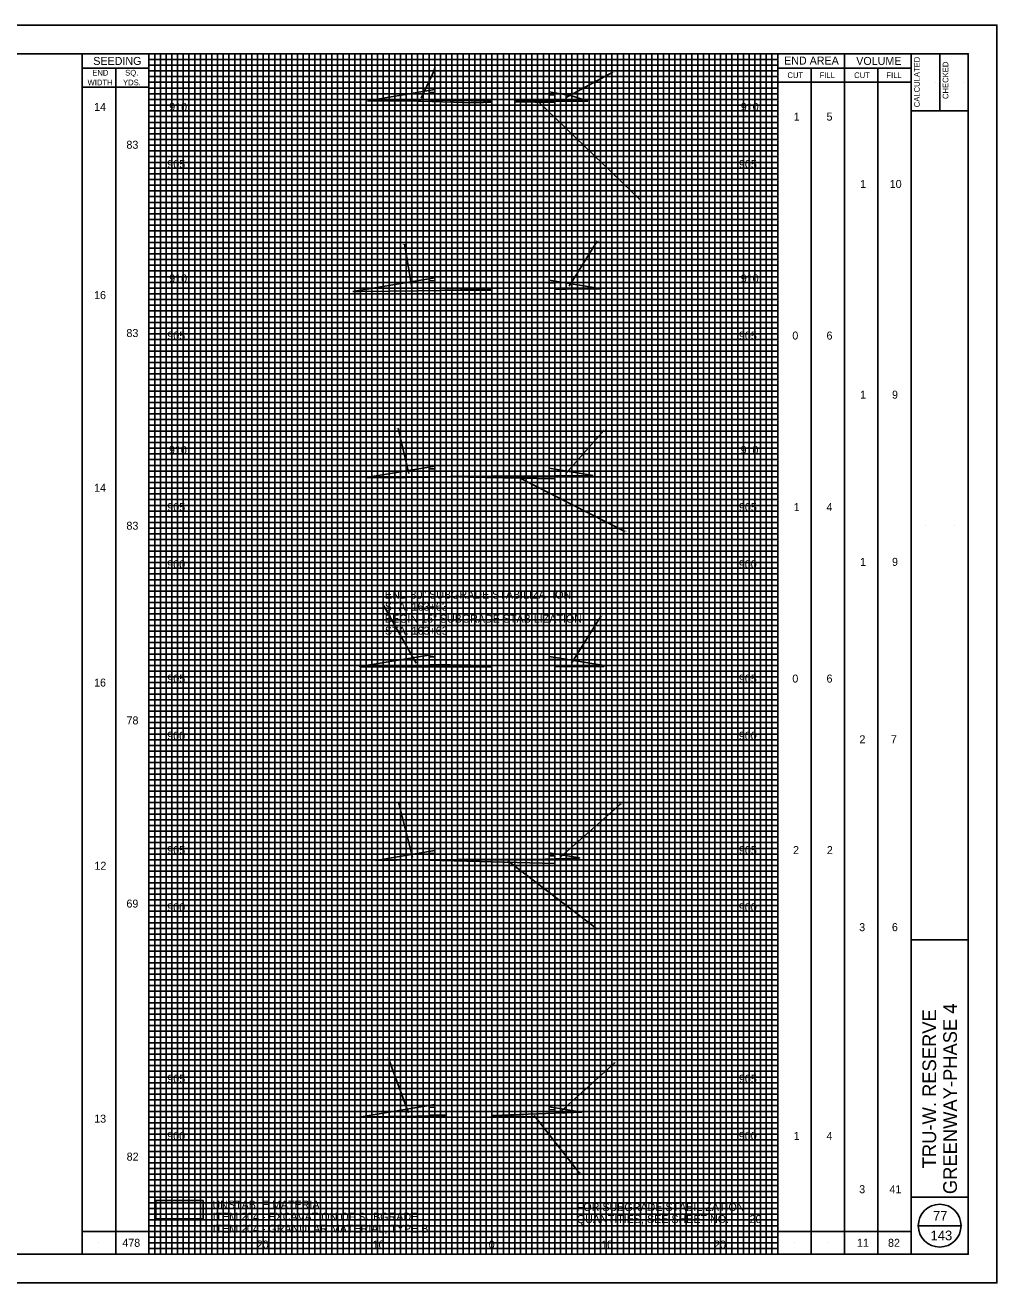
# Model space of a CAD drawing. Extents: x -73 to 160, y -2 to 1877.
# Drawn here: x 75 to 160, y 342.5 to 452.5 of the extents above; entities that cross this region are included whole.
import ezdxf

# ---------------------------------------------------------------- set-up
doc = ezdxf.new("R2010")
doc.units = 0
for name, color, linetype in [('DR_P_Flood_Boundary', 7, 'Continuous'), ('GK_Cells', 7, 'Continuous'), ('PV_P_EOP', 7, 'Continuous'), ('RD_X_Fence', 7, 'Continuous'), ('TX_X_5', 7, 'Continuous'), ('UT_P_Water_Cells', 7, 'Continuous'), ('XS_P_Pavt_Layers', 7, 'Continuous'), ('XS_P_Pavt_Surface', 7, 'Continuous'), ('XS_P_Special_Benching', 7, 'Continuous'), ('XS_X_Ground_Line', 7, 'Continuous')]:
    doc.layers.add(name, color=color, linetype=linetype)

msp = doc.modelspace()

# ---------------------------------------------------------------- linework, layer by layer
at = {"layer": 'DR_P_Flood_Boundary'}
for p, q in [((90.83, 345), (90.83, 450)), ((95.83, 345), (95.83, 450)), ((100.83, 345), (100.83, 450)), ((105.83, 345), (105.83, 450)), ((110.83, 345), (110.83, 450)), ((115.83, 345), (115.83, 450)), ((120.83, 345), (120.83, 450)), ((125.83, 345), (125.83, 450)), ((130.83, 345), (130.83, 450)), ((135.83, 345), (135.83, 450)), ((85.83, 445), (140.83, 445)), ((85.83, 440), (140.83, 440)), ((85.83, 435), (140.83, 435)), ((85.83, 430), (140.83, 430)), ((85.83, 425), (140.83, 425)), ((85.83, 420), (140.83, 420)), ((85.83, 415), (140.83, 415)), ((85.83, 410), (140.83, 410)), ((85.83, 405), (140.83, 405)), ((85.83, 400), (140.83, 400)), ((85.83, 395), (140.83, 395)), ((85.83, 390), (140.83, 390)), ((85.83, 385), (140.83, 385)), ((85.83, 380), (140.83, 380)), ((85.83, 375), (140.83, 375)), ((85.83, 370), (140.83, 370)), ((85.83, 365), (140.83, 365)), ((85.83, 360), (140.83, 360)), ((85.83, 355), (140.83, 355)), ((85.83, 350), (140.83, 350))]:
    msp.add_line(p, q, dxfattribs=at)
at = {"layer": 'GK_Cells'}
for p, q in [((152.5, 345), (152.5, 450)), ((155, 450), (155, 445)), ((152.5, 445), (157.5, 445)), ((152.5, 372.5), (157.5, 372.5)), ((152.5, 350), (157.5, 350))]:
    msp.add_line(p, q, dxfattribs=at)
msp.add_lwpolyline([(0, 450), (157.5, 450), (157.5, 345), (0, 345)], close=True, dxfattribs=at)
at = {"layer": 'PV_P_EOP'}
msp.add_lwpolyline([(86.42, 349.7), (90.56, 349.7), (90.56, 348.09), (86.42, 348.09)], close=True, dxfattribs=at)
msp.add_lwpolyline([(86.42, 348.09), (90.56, 348.09), (90.56, 349.7), (86.42, 349.7), (86.42, 348.09)], dxfattribs=at)
at = {"layer": 'RD_X_Fence'}
for p, q in [((109.63, 446.1), (110.84, 448.65)), ((122.26, 446.15), (126.4, 448.4)), ((110.83, 446.86), (104.96, 445.88)), ((110.33, 445.95), (110.33, 446.62)), ((110.33, 446.62), (110.83, 446.61)), ((122.83, 446.33), (120.83, 446.66)), ((104.96, 445.88), (109.33, 445.85)), ((115.83, 445.84), (110.33, 445.95)), ((114.37, 445.7), (115.83, 445.76)), ((121.33, 445.86), (117.89, 445.85)), ((117.89, 445.8), (121.33, 445.73)), ((119.87, 445.81), (128.81, 437.21)), ((120.83, 446.41), (121.33, 446.4)), ((121.33, 446.4), (121.33, 445.86)), ((121.33, 445.73), (121.33, 445.86)), ((124.22, 445.86), (122.83, 446.33)), ((122.58, 429.67), (125.03, 433.62)), ((108.82, 429.58), (108.19, 433.34)), ((110.83, 430.4), (103.66, 429.2)), ((110.33, 429.49), (110.33, 430.16)), ((110.33, 430.16), (110.83, 430.15)), ((125.41, 429.43), (120.83, 430.2)), ((109.33, 429.27), (113.2, 429.33)), ((115.83, 429.38), (110.33, 429.49)), ((113.2, 429.33), (115.83, 429.33)), ((120.83, 429.95), (121.33, 429.94)), ((121.33, 429.94), (121.33, 429.39)), ((108.57, 413.28), (107.63, 417.21)), ((122.32, 413.31), (125.63, 417.05)), ((110.83, 413.94), (104.83, 412.94)), ((110.33, 413.04), (110.33, 413.7)), ((110.33, 413.7), (110.83, 413.69)), ((124.7, 413.1), (120.83, 413.74)), ((109.33, 412.96), (110.33, 412.98)), ((112.22, 413), (121.33, 412.82)), ((118.13, 412.97), (127.46, 408.22)), ((120.83, 413.49), (121.33, 413.48)), ((121.33, 413.48), (121.33, 413.08)), ((121.33, 412.82), (121.33, 413.08)), ((109.2, 396.69), (106.28, 401.85)), ((122.78, 396.7), (125.38, 400.85)), ((110.83, 397.49), (104.28, 396.4)), ((110.33, 396.59), (110.33, 397.25)), ((110.33, 397.25), (110.83, 397.24)), ((125.64, 396.49), (120.83, 397.29)), ((104.28, 396.38), (109.33, 396.38)), ((109.33, 396.38), (115.83, 396.39)), ((115.83, 396.48), (110.33, 396.59)), ((120.83, 397.04), (121.33, 397.03)), ((121.33, 397.03), (121.33, 396.39)), ((108.88, 379.74), (107.66, 384.53)), ((121.89, 379.79), (127.11, 384.39)), ((110.83, 380.3), (105.67, 379.44)), ((110.33, 380.06), (110.83, 380.05)), ((110.33, 379.5), (110.33, 380.06)), ((110.33, 379.5), (110.33, 379.46)), ((123.5, 379.66), (120.83, 380.1)), ((120.83, 379.85), (121.33, 379.84)), ((121.33, 379.84), (121.33, 379.59)), ((121.33, 379.59), (123.5, 379.65)), ((121.33, 379.18), (121.33, 379.59)), ((110.33, 379.46), (121.33, 379.18)), ((110.33, 379.46), (110.33, 379.46)), ((117.23, 379.41), (125.01, 373.46)), ((108.53, 357.38), (106.78, 362.12)), ((121.96, 357.56), (126.61, 361.78)), ((110.83, 358.1), (104.38, 357.02)), ((110.33, 357.19), (110.33, 357.86)), ((110.33, 357.86), (110.83, 357.85)), ((123.71, 357.42), (120.83, 357.9)), ((120.83, 357.65), (121.33, 357.64)), ((121.33, 357.64), (121.33, 357.33)), ((111.73, 357.16), (110.33, 357.19)), ((121.33, 357.33), (115.9, 357.13)), ((115.9, 357.13), (121.33, 356.97)), ((119.52, 357.14), (123.49, 352.1)), ((121.33, 356.97), (121.33, 357.33))]:
    msp.add_line(p, q, dxfattribs=at)
for points in [[(110.83, 446.61), (110.83, 446.76), (110.83, 446.86)], [(120.83, 446.66), (120.83, 446.56), (120.83, 446.41)], [(109.33, 445.85), (109.61, 445.84), (114.37, 445.7)], [(115.83, 445.76), (115.83, 445.84)], [(117.89, 445.85), (117.89, 445.8)], [(121.33, 445.86), (122.33, 445.86), (124.22, 445.86)], [(110.83, 430.15), (110.83, 430.29), (110.83, 430.4)], [(120.83, 430.2), (120.83, 430.09), (120.83, 429.95)], [(103.66, 429.2), (104.39, 429.2), (109.33, 429.27)], [(115.83, 429.33), (115.83, 429.38)], [(121.33, 429.39), (122.33, 429.4), (125.41, 429.43)], [(110.83, 413.69), (110.83, 413.84), (110.83, 413.94)], [(120.83, 413.74), (120.83, 413.64), (120.83, 413.49)], [(104.83, 412.94), (108.27, 412.95), (109.33, 412.96)], [(110.33, 412.98), (110.33, 413.04)], [(121.33, 413.08), (116.2, 413.05), (115.83, 413.05), (112.22, 413.01)], [(112.22, 413.01), (112.22, 413)], [(121.33, 413.08), (122.33, 413.09), (124.7, 413.1)], [(110.83, 397.24), (110.83, 397.39), (110.83, 397.49)], [(120.83, 397.29), (120.83, 397.19), (120.83, 397.04)], [(104.28, 396.4), (104.28, 396.38)], [(115.83, 396.39), (115.83, 396.48)], [(121.33, 396.39), (122.33, 396.4), (125.63, 396.42)], [(125.63, 396.42), (125.64, 396.49)], [(105.67, 379.44), (109.33, 379.49), (110.33, 379.5)], [(121.33, 379.59), (119.62, 379.54), (115.83, 379.54), (112.79, 379.53), (110.33, 379.5)], [(110.83, 380.05), (110.83, 380.2), (110.83, 380.3)], [(120.83, 380.1), (120.83, 380), (120.83, 379.85)], [(123.5, 379.65), (123.5, 379.66)], [(110.83, 357.85), (110.83, 357.99), (110.83, 358.1)], [(120.83, 357.9), (120.83, 357.79), (120.83, 357.65)], [(104.38, 357.02), (109.33, 357.07), (111.73, 357.09)], [(111.73, 357.09), (111.73, 357.16)], [(121.33, 357.33), (122.33, 357.37), (123.71, 357.42)]]:
    msp.add_lwpolyline(points, dxfattribs=at)
at = {"layer": 'TX_X_5'}
msp.add_lwpolyline([(-10, 342.5), (160, 342.5), (160, 452.5), (-10, 452.5)], close=True, dxfattribs=at)
at = {"layer": 'UT_P_Water_Cells'}
for p, q in [((86.33, 345), (86.33, 450)), ((86.83, 345), (86.83, 450)), ((87.33, 345), (87.33, 450)), ((87.83, 345), (87.83, 450)), ((88.33, 345), (88.33, 450)), ((88.83, 345), (88.83, 450)), ((89.33, 345), (89.33, 450)), ((89.83, 345), (89.83, 450)), ((90.33, 345), (90.33, 450)), ((91.33, 345), (91.33, 450)), ((91.83, 345), (91.83, 450)), ((92.33, 345), (92.33, 450)), ((92.83, 345), (92.83, 450)), ((93.33, 345), (93.33, 450)), ((93.83, 345), (93.83, 450)), ((94.33, 345), (94.33, 450)), ((94.83, 345), (94.83, 450)), ((95.33, 345), (95.33, 450)), ((96.33, 345), (96.33, 450)), ((96.83, 345), (96.83, 450)), ((97.33, 345), (97.33, 450)), ((97.83, 345), (97.83, 450)), ((98.33, 345), (98.33, 450)), ((98.83, 345), (98.83, 450)), ((99.33, 345), (99.33, 450)), ((99.83, 345), (99.83, 450)), ((100.33, 345), (100.33, 450)), ((101.33, 345), (101.33, 450)), ((101.83, 345), (101.83, 450)), ((102.33, 345), (102.33, 450)), ((102.83, 345), (102.83, 450)), ((103.33, 345), (103.33, 450)), ((103.83, 345), (103.83, 450)), ((104.33, 345), (104.33, 450)), ((104.83, 345), (104.83, 450)), ((105.33, 345), (105.33, 450)), ((106.33, 345), (106.33, 450)), ((106.83, 345), (106.83, 450)), ((107.33, 345), (107.33, 450)), ((107.83, 345), (107.83, 450)), ((108.33, 345), (108.33, 450)), ((108.83, 345), (108.83, 450)), ((109.33, 345), (109.33, 450)), ((109.83, 345), (109.83, 450)), ((110.33, 345), (110.33, 450)), ((111.33, 345), (111.33, 450)), ((111.83, 345), (111.83, 450)), ((112.33, 345), (112.33, 450)), ((112.83, 345), (112.83, 450)), ((113.33, 345), (113.33, 450)), ((113.83, 345), (113.83, 450)), ((114.33, 345), (114.33, 450)), ((114.83, 345), (114.83, 450)), ((115.33, 345), (115.33, 450)), ((116.33, 345), (116.33, 450)), ((116.83, 345), (116.83, 450)), ((117.33, 345), (117.33, 450)), ((117.83, 345), (117.83, 450)), ((118.33, 345), (118.33, 450)), ((118.83, 345), (118.83, 450)), ((119.33, 345), (119.33, 450)), ((119.83, 345), (119.83, 450)), ((120.33, 345), (120.33, 450)), ((121.33, 345), (121.33, 450)), ((121.83, 345), (121.83, 450)), ((122.33, 345), (122.33, 450)), ((122.83, 345), (122.83, 450)), ((123.33, 345), (123.33, 450)), ((123.83, 345), (123.83, 450)), ((124.33, 345), (124.33, 450)), ((124.83, 345), (124.83, 450)), ((125.33, 345), (125.33, 450)), ((126.33, 345), (126.33, 450)), ((126.83, 345), (126.83, 450)), ((127.33, 345), (127.33, 450)), ((127.83, 345), (127.83, 450)), ((128.33, 345), (128.33, 450)), ((128.83, 345), (128.83, 450)), ((129.33, 345), (129.33, 450)), ((129.83, 345), (129.83, 450)), ((130.33, 345), (130.33, 450)), ((131.33, 345), (131.33, 450)), ((131.83, 345), (131.83, 450)), ((132.33, 345), (132.33, 450)), ((132.83, 345), (132.83, 450)), ((133.33, 345), (133.33, 450)), ((133.83, 345), (133.83, 450)), ((134.33, 345), (134.33, 450)), ((134.83, 345), (134.83, 450)), ((135.33, 345), (135.33, 450)), ((136.33, 345), (136.33, 450)), ((136.83, 345), (136.83, 450)), ((137.33, 345), (137.33, 450)), ((137.83, 345), (137.83, 450)), ((138.33, 345), (138.33, 450)), ((138.83, 345), (138.83, 450)), ((139.33, 345), (139.33, 450)), ((139.83, 345), (139.83, 450)), ((140.33, 345), (140.33, 450)), ((85.83, 449.5), (140.83, 449.5)), ((85.83, 449), (140.83, 449)), ((85.83, 448.5), (140.83, 448.5)), ((85.83, 448), (140.83, 448)), ((85.83, 447.5), (140.83, 447.5)), ((85.83, 447), (140.83, 447)), ((85.83, 446.5), (140.83, 446.5)), ((85.83, 446), (140.83, 446)), ((85.83, 445.5), (140.83, 445.5)), ((85.83, 444.5), (140.83, 444.5)), ((85.83, 444), (140.83, 444)), ((85.83, 443.5), (140.83, 443.5)), ((85.83, 443), (140.83, 443)), ((85.83, 442.5), (140.83, 442.5)), ((85.83, 442), (140.83, 442)), ((85.83, 441.5), (140.83, 441.5)), ((85.83, 441), (140.83, 441)), ((85.83, 440.5), (140.83, 440.5)), ((85.83, 439.5), (140.83, 439.5)), ((85.83, 439), (140.83, 439)), ((85.83, 438.5), (140.83, 438.5)), ((85.83, 438), (140.83, 438)), ((85.83, 437.5), (140.83, 437.5)), ((85.83, 437), (140.83, 437)), ((85.83, 436.5), (140.83, 436.5)), ((85.83, 436), (140.83, 436)), ((85.83, 435.5), (140.83, 435.5)), ((85.83, 434.5), (140.83, 434.5)), ((85.83, 434), (140.83, 434)), ((85.83, 433.5), (140.83, 433.5)), ((85.83, 433), (140.83, 433)), ((85.83, 432.5), (140.83, 432.5)), ((85.83, 432), (140.83, 432)), ((85.83, 431.5), (140.83, 431.5)), ((85.83, 431), (140.83, 431)), ((85.83, 430.5), (140.83, 430.5)), ((85.83, 429.5), (140.83, 429.5)), ((85.83, 429), (140.83, 429)), ((85.83, 428.5), (140.83, 428.5)), ((85.83, 428), (140.83, 428)), ((85.83, 427.5), (140.83, 427.5)), ((85.83, 427), (140.83, 427)), ((85.83, 426.5), (140.83, 426.5)), ((85.83, 426), (140.83, 426)), ((85.83, 425.5), (140.83, 425.5)), ((85.83, 424.5), (140.83, 424.5)), ((85.83, 424), (140.83, 424)), ((85.83, 423.5), (140.83, 423.5)), ((85.83, 423), (140.83, 423)), ((85.83, 422.5), (140.83, 422.5)), ((85.83, 422), (140.83, 422)), ((85.83, 421.5), (140.83, 421.5)), ((85.83, 421), (140.83, 421)), ((85.83, 420.5), (140.83, 420.5)), ((85.83, 419.5), (140.83, 419.5)), ((85.83, 419), (140.83, 419)), ((85.83, 418.5), (140.83, 418.5)), ((85.83, 418), (140.83, 418)), ((85.83, 417.5), (140.83, 417.5)), ((85.83, 417), (140.83, 417)), ((85.83, 416.5), (140.83, 416.5)), ((85.83, 416), (140.83, 416)), ((85.83, 415.5), (140.83, 415.5)), ((85.83, 414.5), (140.83, 414.5)), ((85.83, 414), (140.83, 414)), ((85.83, 413.5), (140.83, 413.5)), ((85.83, 413), (140.83, 413)), ((85.83, 412.5), (140.83, 412.5)), ((85.83, 412), (140.83, 412)), ((85.83, 411.5), (140.83, 411.5)), ((85.83, 411), (140.83, 411)), ((85.83, 410.5), (140.83, 410.5)), ((85.83, 409.5), (140.83, 409.5)), ((85.83, 409), (140.83, 409)), ((85.83, 408.5), (140.83, 408.5)), ((85.83, 408), (140.83, 408)), ((85.83, 407.5), (140.83, 407.5)), ((85.83, 407), (140.83, 407)), ((85.83, 406.5), (140.83, 406.5)), ((85.83, 406), (140.83, 406)), ((85.83, 405.5), (140.83, 405.5)), ((85.83, 404.5), (140.83, 404.5)), ((85.83, 404), (140.83, 404)), ((85.83, 403.5), (140.83, 403.5)), ((85.83, 403), (140.83, 403)), ((85.83, 402.5), (140.83, 402.5)), ((85.83, 402), (140.83, 402)), ((85.83, 401.5), (140.83, 401.5)), ((85.83, 401), (140.83, 401)), ((85.83, 400.5), (140.83, 400.5)), ((85.83, 399.5), (140.83, 399.5)), ((85.83, 399), (140.83, 399)), ((85.83, 398.5), (140.83, 398.5)), ((85.83, 398), (140.83, 398)), ((85.83, 397.5), (140.83, 397.5)), ((85.83, 397), (140.83, 397)), ((85.83, 396.5), (140.83, 396.5)), ((85.83, 396), (140.83, 396)), ((85.83, 395.5), (140.83, 395.5)), ((85.83, 394.5), (140.83, 394.5)), ((85.83, 394), (140.83, 394)), ((85.83, 393.5), (140.83, 393.5)), ((85.83, 393), (140.83, 393)), ((85.83, 392.5), (140.83, 392.5)), ((85.83, 392), (140.83, 392)), ((85.83, 391.5), (140.83, 391.5)), ((85.83, 391), (140.83, 391)), ((85.83, 390.5), (140.83, 390.5)), ((85.83, 389.5), (140.83, 389.5)), ((85.83, 389), (140.83, 389)), ((85.83, 388.5), (140.83, 388.5)), ((85.83, 388), (140.83, 388)), ((85.83, 387.5), (140.83, 387.5)), ((85.83, 387), (140.83, 387)), ((85.83, 386.5), (140.83, 386.5)), ((85.83, 386), (140.83, 386)), ((85.83, 385.5), (140.83, 385.5)), ((85.83, 384.5), (140.83, 384.5)), ((85.83, 384), (140.83, 384)), ((85.83, 383.5), (140.83, 383.5)), ((85.83, 383), (140.83, 383)), ((85.83, 382.5), (140.83, 382.5)), ((85.83, 382), (140.83, 382)), ((85.83, 381.5), (140.83, 381.5)), ((85.83, 381), (140.83, 381)), ((85.83, 380.5), (140.83, 380.5)), ((85.83, 379.5), (140.83, 379.5)), ((85.83, 379), (140.83, 379)), ((85.83, 378.5), (140.83, 378.5)), ((85.83, 378), (140.83, 378)), ((85.83, 377.5), (140.83, 377.5)), ((85.83, 377), (140.83, 377)), ((85.83, 376.5), (140.83, 376.5)), ((85.83, 376), (140.83, 376)), ((85.83, 375.5), (140.83, 375.5)), ((85.83, 374.5), (140.83, 374.5)), ((85.83, 374), (140.83, 374)), ((85.83, 373.5), (140.83, 373.5)), ((85.83, 373), (140.83, 373)), ((85.83, 372.5), (140.83, 372.5)), ((85.83, 372), (140.83, 372)), ((85.83, 371.5), (140.83, 371.5)), ((85.83, 371), (140.83, 371)), ((85.83, 370.5), (140.83, 370.5)), ((85.83, 369.5), (140.83, 369.5)), ((85.83, 369), (140.83, 369)), ((85.83, 368.5), (140.83, 368.5)), ((85.83, 368), (140.83, 368)), ((85.83, 367.5), (140.83, 367.5)), ((85.83, 367), (140.83, 367)), ((85.83, 366.5), (140.83, 366.5)), ((85.83, 366), (140.83, 366)), ((85.83, 365.5), (140.83, 365.5)), ((85.83, 364.5), (140.83, 364.5)), ((85.83, 364), (140.83, 364)), ((85.83, 363.5), (140.83, 363.5)), ((85.83, 363), (140.83, 363)), ((85.83, 362.5), (140.83, 362.5)), ((85.83, 362), (140.83, 362)), ((85.83, 361.5), (140.83, 361.5)), ((85.83, 361), (140.83, 361)), ((85.83, 360.5), (140.83, 360.5)), ((85.83, 359.5), (140.83, 359.5)), ((85.83, 359), (140.83, 359)), ((85.83, 358.5), (140.83, 358.5)), ((85.83, 358), (140.83, 358)), ((85.83, 357.5), (140.83, 357.5)), ((85.83, 357), (140.83, 357)), ((85.83, 356.5), (140.83, 356.5)), ((85.83, 356), (140.83, 356)), ((85.83, 355.5), (140.83, 355.5)), ((85.83, 354.5), (140.83, 354.5)), ((85.83, 354), (140.83, 354)), ((85.83, 353.5), (140.83, 353.5)), ((85.83, 353), (140.83, 353)), ((85.83, 352.5), (140.83, 352.5)), ((85.83, 352), (140.83, 352)), ((85.83, 351.5), (140.83, 351.5)), ((85.83, 351), (140.83, 351)), ((85.83, 350.5), (140.83, 350.5)), ((85.83, 349.5), (140.83, 349.5)), ((85.83, 349), (140.83, 349)), ((85.83, 348.5), (140.83, 348.5)), ((85.83, 348), (140.83, 348)), ((85.83, 347.5), (140.83, 347.5)), ((85.83, 347), (140.83, 347)), ((85.83, 346.5), (140.83, 346.5)), ((85.83, 346), (140.83, 346)), ((85.83, 345.5), (140.83, 345.5))]:
    msp.add_line(p, q, dxfattribs=at)
at = {"layer": 'XS_X_Ground_Line'}
for p, q in [((80, 345), (80, 450)), ((85.83, 345), (85.83, 450)), ((140.83, 345), (140.83, 450)), ((146.67, 345), (146.67, 450)), ((85.83, 448.75), (80, 448.75)), ((82.92, 345), (82.92, 448.75)), ((140.83, 448.75), (152.5, 448.75)), ((143.75, 345), (143.75, 448.75)), ((149.58, 345), (149.58, 448.75)), ((85.83, 447.08), (80, 447.08)), ((140.83, 447.5), (152.5, 447.5)), ((154.6, 447.52), (154.6, 447.52)), ((157.1, 447.52), (157.1, 447.52)), ((153.75, 408.75), (153.75, 408.75)), ((156.26, 408.75), (156.26, 408.75)), ((155, 361.46), (155, 361.46)), ((155, 347.93), (155, 347.93)), ((80, 347), (85.83, 347)), ((140.83, 347), (152.5, 347)), ((153.12, 347.5), (156.88, 347.5)), ((81.46, 346.03), (81.46, 346.03)), ((84.37, 346.03), (84.37, 346.03)), ((142.29, 346), (142.29, 346)), ((145.21, 346), (145.21, 346)), ((148.12, 346), (148.12, 346)), ((151.04, 346), (151.04, 346)), ((155, 346.22), (155, 346.22))]:
    msp.add_line(p, q, dxfattribs=at)
msp.add_circle((155, 347.5), 1.87, dxfattribs=at)

# ---------------------------------------------------------------- texts
at = {"layer": 'RD_X_Fence'}
for s, p in [('3.4', (110.68, 448.58)), ('1.3', (126.27, 448.33)), ('0.3', (128.64, 437.14)), ('4.2', (108.03, 433.27)), ('1.6', (124.9, 433.55)), ('2.6', (107.47, 417.14)), ('1.1', (125.52, 416.98)), ('1.3', (127.33, 408.15)), ('4.1', (106.14, 401.78)), ('2.0', (125.22, 400.78)), ('1.8', (107.53, 384.46)), ('0.6', (126.94, 384.32)), ('2.4', (124.86, 373.39)), ('3.0', (106.62, 362.05)), ('0.7', (126.45, 361.71)), ('1.0', (123.36, 352.03))]:
    msp.add_text(s, height=0.14, dxfattribs=at).set_placement(p)
at = {"layer": 'XS_P_Pavt_Layers'}
for s, p in [('77', (154.41, 347.93)), ('143', (154.2, 346.22))]:
    msp.add_text(s, height=0.85, dxfattribs=at).set_placement(p)
at = {"layer": 'XS_P_Pavt_Surface'}
for s, p in [('14', (81.03, 445)), ('910', (87.6, 445)), ('910', (137.6, 445)), ('1', (142.23, 444.15)), ('5', (145.1, 444.15)), ('83', (83.86, 441.69)), ('905', (87.44, 440)), ('905', (137.44, 440)), ('1', (148.04, 438.26)), ('10', (150.63, 438.26)), ('910', (87.6, 430)), ('910', (137.6, 430)), ('16', (81.03, 428.54)), ('83', (83.86, 425.22)), ('905', (87.44, 425)), ('905', (137.44, 425)), ('0', (142.11, 425)), ('6', (145.1, 425)), ('1', (148.04, 419.83)), ('9', (150.83, 419.83)), ('910', (87.58, 415)), ('910', (137.58, 415)), ('14', (81.03, 411.69)), ('905', (87.44, 410)), ('905', (137.44, 410)), ('1', (142.23, 410)), ('4', (145.1, 410)), ('83', (83.86, 408.37)), ('1', (148.04, 405.21)), ('9', (150.83, 405.21)), ('900', (87.43, 405)), ('900', (137.43, 405)), ('END 30" SUBGRADE STABILIZATION', (106.47, 402.34)), ('STA. 163+63', (106.47, 401.29)), ('BEGIN 15" SUBGRADE STABILIZATION', (106.47, 400.24)), ('STA. 163+63', (106.47, 399.19)), ('16', (81.03, 394.65)), ('905', (87.44, 395)), ('905', (137.44, 395)), ('0', (142.11, 395)), ('6', (145.1, 395)), ('78', (83.87, 391.34)), ('900', (87.43, 390)), ('900', (137.43, 390)), ('2', (147.98, 389.69)), ('7', (150.73, 389.69)), ('905', (87.44, 380)), ('905', (137.44, 380)), ('2', (142.17, 380)), ('2', (145.13, 380)), ('12', (81.06, 378.63)), ('69', (83.86, 375.32)), ('900', (87.43, 375)), ('900', (137.43, 375)), ('3', (147.96, 373.26)), ('6', (150.82, 373.26)), ('905', (87.44, 360)), ('905', (137.44, 360)), ('13', (81.04, 356.51)), ('900', (87.43, 355)), ('900', (137.43, 355)), ('1', (142.23, 355)), ('4', (145.1, 355)), ('82', (83.88, 353.19)), ('3', (147.96, 350.34)), ('41', (150.61, 350.34)), ('478', (83.5, 345.65)), ('20', (95.26, 345.5)), ('10', (105.39, 345.5)), ('0', (115.55, 345.5)), ('0', (115.55, 345.5)), ('10', (125.39, 345.5)), ('20', (135.26, 345.5)), ('11', (147.76, 345.65)), ('82', (150.48, 345.65))]:
    msp.add_text(s, height=0.7, dxfattribs=at).set_placement(p)
for s, p in [('TRU-W. RESERVE', (154.69, 352.52)), ('GREENWAY-PHASE 4', (156.51, 350.26))]:
    msp.add_text(s, height=1.2, rotation=90, dxfattribs=at).set_placement(p)
at = {"layer": 'XS_P_Special_Benching'}
for s, p in [('UNSTABLE MATERIAL', (91.39, 348.99)), ('FOR SUBGRADE STABILIZATION', (123.26, 348.78)), ('ITEM 204 - EXCAVATION OF SUBGRADE', (91.39, 347.94)), ('QUANTITIES, SEE SHEET NO.', (123.26, 347.73)), ('20', (138.37, 347.73)), ('ITEM 204 - GRANULAR MATERIAL, TYPE B', (91.39, 346.89))]:
    msp.add_text(s, height=0.7, dxfattribs=at).set_placement(p)
at = {"layer": 'XS_X_Ground_Line'}
for s, height, p in [('SEEDING', 0.7, (80.96, 449.02)), ('END AREA', 0.7, (141.39, 449.05)), ('VOLUME', 0.7, (147.7, 449.02)), ('WIDTH', 0.5, (80.46, 447.24)), ('END', 0.5, (80.87, 448.09)), ('YDS.', 0.5, (83.56, 447.24)), ('SQ.', 0.5, (83.75, 448.09)), ('CUT', 0.5, (141.68, 447.87)), ('FILL', 0.5, (144.5, 447.87)), ('CUT', 0.5, (147.52, 447.87)), ('FILL', 0.5, (150.34, 447.87)), ('143', 0.85, (154.2, 346.22))]:
    msp.add_text(s, height=height, dxfattribs=at).set_placement(p)
for s, p in [('CALCULATED', (153.26, 445.32)), ('CHECKED', (155.76, 446.04))]:
    msp.add_text(s, height=0.5, rotation=90, dxfattribs=at).set_placement(p)

doc.saveas('drawing.dxf')
